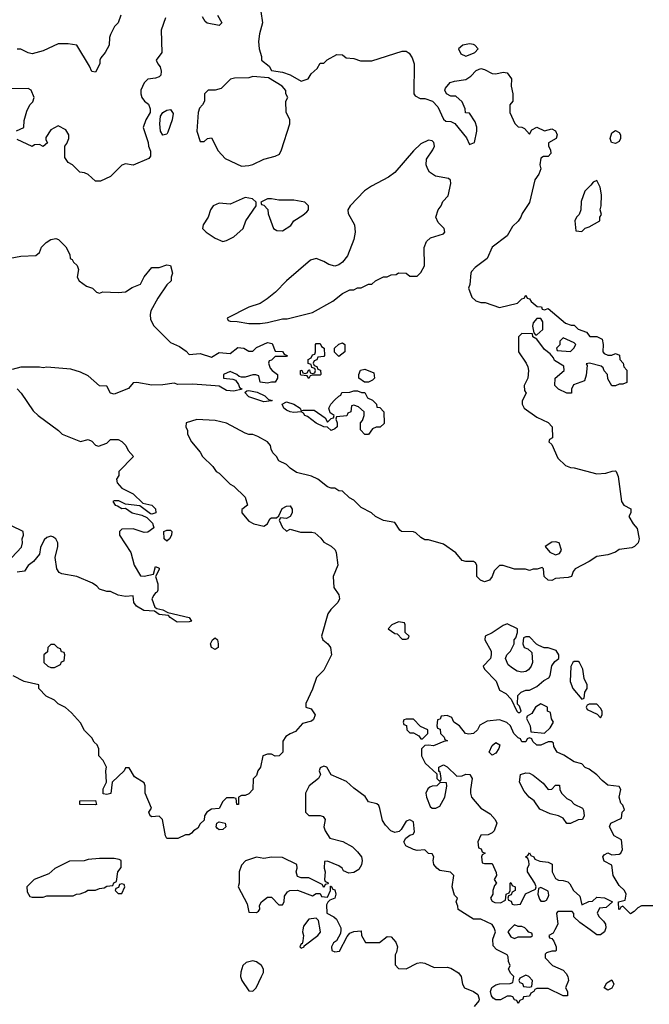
# Model space of a CAD drawing. Header units: inches. Extents: x 2380053 to 2584298, y 380219 to 546618.
# Tile 279 of 656: x 2456184 to 2459551, y 529602 to 534866. Entities that reach past the tile are written whole.
import ezdxf

# ---------------------------------------------------------------- set-up
doc = ezdxf.new("R2010")
doc.units = ezdxf.units.IN
doc.header["$MEASUREMENT"] = 0
doc.layers.add('C4552', color=7, linetype='Continuous')
doc.layers.add('C4553', color=7, linetype='Continuous')

msp = doc.modelspace()

# ---------------------------------------------------------------- linework, layer by layer
at = {"layer": 'C4552', "color": 2, "elevation": 62}
for points in [[(2457697.7, 530000), (2457696, 529990), (2457701, 529970), (2457698, 529942), (2457694, 529926), (2457690, 529926), (2457682, 529910), (2457690, 529902), (2457706, 529910), (2457706, 529914), (2457778, 529970), (2457793.2, 529986.8), (2457790.9, 530000)], [(2457901.2, 530000), (2457899.6, 529980.4), (2457878, 529942), (2457862, 529930), (2457852, 529910), (2457854, 529890), (2457870, 529882), (2457894.6, 529885.4), (2457934.6, 529965.4), (2457950, 529982), (2457970, 529992), (2458010, 529994), (2458012, 529970), (2458032.7, 529932.7), (2458107.3, 529932.7), (2458150, 529964.7), (2458170, 529962), (2458194.8, 529934.8), (2458204.7, 529910), (2458199.6, 529880.4), (2458192.7, 529867.3), (2458192.7, 529812.7), (2458210, 529794), (2458250, 529792), (2458310, 529822), (2458330, 529824.7), (2458350, 529822), (2458399.6, 529799.6), (2458470, 529801), (2458490, 529796), (2458531.3, 529770), (2458544.7, 529750), (2458552, 529710), (2458562, 529690), (2458610.7, 529670.7), (2458634.8, 529654.8), (2458642, 529630), (2458639.6, 529620.4), (2458614, 529590)], [(2459045.9, 530000), (2459036.9, 529983.1), (2459014, 529970), (2459018, 529958), (2459030, 529954), (2459039.6, 529939.6), (2459052, 529910), (2459052, 529890), (2459050, 529886), (2459030, 529886), (2459002, 529878), (2458994, 529870), (2458994, 529850), (2459034, 529810), (2459090, 529784.7), (2459107.1, 529767.1), (2459116, 529750), (2459118, 529730), (2459102, 529690), (2459114, 529670), (2459112.7, 529647.3), (2459090, 529648), (2459010, 529686), (2458950, 529686), (2458938, 529682), (2458934, 529670), (2458918, 529662), (2458910, 529646), (2458878, 529642), (2458874, 529630), (2458858, 529622), (2458850, 529606), (2458842, 529622), (2458830, 529626), (2458822, 529642), (2458810, 529646), (2458790, 529646), (2458754.4, 529625.6), (2458730, 529625.2), (2458715.5, 529635.5), (2458706.6, 529646.6), (2458701.2, 529670), (2458708.9, 529691.1), (2458730, 529706), (2458750, 529712), (2458807.3, 529712.7), (2458822, 529718), (2458826, 529750), (2458810, 529766), (2458798, 529790), (2458806, 529810), (2458798, 529830), (2458796.4, 529856.4), (2458790, 529866), (2458734.6, 529894.6), (2458715.3, 529915.3), (2458714, 529950), (2458728, 529990), (2458725, 530000)], [(2458804, 530000), (2458794, 529990), (2458810, 529962), (2458830, 529954), (2458850, 529962), (2458910, 529962), (2458918, 529962), (2458926, 529970), (2458922, 529982), (2458907.3, 529987.3), (2458895.4, 530000)], [(2459314.7, 530000), (2459311.3, 529990), (2459290, 529974), (2459270, 529974), (2459234.7, 530000)]]:
    msp.add_lwpolyline(points, dxfattribs=at)
for points in [[(2457430, 529834), (2457395.3, 529824.7), (2457378, 529810), (2457366.4, 529773.6), (2457364.7, 529750), (2457372, 529730), (2457410, 529674), (2457430, 529672), (2457448, 529690), (2457478, 529750), (2457487.3, 529772.7), (2457488, 529790), (2457478, 529810), (2457450, 529828.7)], [(2458890, 529758), (2458858, 529742), (2458854, 529730), (2458858, 529718), (2458872.7, 529712.7), (2458878, 529698), (2458910, 529694), (2458922, 529698), (2458926, 529730), (2458906, 529750)], [(2459330, 529678), (2459308.7, 529690), (2459323.1, 529716.9), (2459350, 529732), (2459362, 529710), (2459350, 529688.7)]]:
    msp.add_lwpolyline(points, close=True, dxfattribs=at)
at = {"layer": 'C4553', "color": 2}
for points, elevation in [([(2457474, 534910), (2457482, 534850), (2457466, 534790), (2457461, 534750), (2457464.7, 534710), (2457478, 534670), (2457478, 534650), (2457518, 534618), (2457530, 534594), (2457590, 534586), (2457630.8, 534570.8), (2457690, 534538), (2457726, 534550), (2457743.1, 534576.9), (2457774.6, 534605.4), (2457790, 534634), (2457810, 534634), (2457828.4, 534651.6), (2457880.4, 534679.6), (2457910, 534678), (2457930, 534662), (2457970, 534658), (2458006.4, 534646.4), (2458066.4, 534646.4), (2458230, 534698), (2458250, 534698), (2458266.4, 534686.4), (2458282.8, 534662.8), (2458294, 534630), (2458292, 534470), (2458299.6, 534459.6), (2458325.4, 534445.4), (2458350, 534444.7), (2458391.1, 534431.1), (2458419.8, 534399.8), (2458450, 534334), (2458463.6, 534323.6), (2458490, 534322), (2458511.3, 534311.3), (2458573.7, 534233.7), (2458590, 534198), (2458615.3, 534210), (2458628.7, 534270), (2458628.4, 534291.6), (2458620.2, 534320.2), (2458590, 534366), (2458567.3, 534367.3), (2458566, 534390), (2458550, 534426), (2458516.4, 534456.4), (2458490, 534458), (2458466, 534470), (2458458, 534490), (2458460.4, 534499.6), (2458486, 534530), (2458510, 534538), (2458570, 534546), (2458596.6, 534563.4), (2458625.3, 534594.7), (2458650, 534604.9), (2458670, 534600.5), (2458710, 534578.8), (2458730, 534577.3), (2458770, 534584.7), (2458790, 534582), (2458814, 534550), (2458812, 534510), (2458822, 534470), (2458822, 534430), (2458804.7, 534410), (2458804.7, 534370), (2458831.6, 534311.6), (2458850, 534294), (2458870, 534292), (2458883.6, 534283.6), (2458910, 534254), (2458923.1, 534276.9), (2458950, 534292), (2458990, 534272), (2459030, 534282), (2459050, 534272), (2459058, 534250), (2459052, 534230), (2459012.7, 534207.3), (2459012, 534190), (2459022, 534170), (2459024.7, 534150), (2459010, 534135.3), (2458985.4, 534134.6), (2458970, 534126), (2458964.7, 534090), (2458970.9, 534069.1), (2458959.8, 534040.2), (2458938, 534010), (2458910, 533888), (2458871.3, 533830), (2458864.7, 533810), (2458850, 533788), (2458819.6, 533760.4), (2458791, 533710), (2458711.3, 533650), (2458684.7, 533590), (2458619.6, 533540.4), (2458600.7, 533519.3), (2458596, 533510), (2458592, 533450), (2458584.7, 533430), (2458602.5, 533382.5), (2458622.5, 533362.5), (2458650, 533354), (2458673.4, 533353.4), (2458750, 533327.3), (2458846, 533350), (2458870, 533374), (2458882, 533378), (2458890, 533394), (2458898, 533378), (2458910, 533374), (2458919.6, 533359.6), (2458952, 533332), (2458974, 533330), (2458978, 533318), (2458990, 533314), (2459010, 533322), (2459103.6, 533243.6), (2459132.7, 533232.7), (2459150, 533232), (2459170, 533212), (2459215.3, 533195.3), (2459232.7, 533172.7), (2459270, 533172), (2459298, 533158), (2459304.7, 533130), (2459302, 533090), (2459310, 533082), (2459330, 533072), (2459350, 533072), (2459370, 533082), (2459391.6, 533071.6), (2459394, 533050), (2459412, 533030), (2459414, 533010), (2459431.6, 532991.6), (2459430, 532926), (2459410, 532918), (2459390, 532918), (2459370, 532908), (2459350, 532908), (2459330, 532946), (2459328, 532970), (2459310, 532988), (2459304, 533004), (2459294, 533014), (2459231.1, 533028.9), (2459214, 533026), (2459218, 533018), (2459213.7, 532966.3), (2459204.7, 532935.3), (2459146.4, 532913.6), (2459134, 532890), (2459134, 532870), (2459110, 532868.7), (2459066, 532890), (2459046, 532910), (2459048, 532950), (2459095.3, 532990), (2459094, 533014), (2459043.1, 533043.1), (2459038, 533058), (2459020.4, 533080.4), (2458990, 533102), (2458950, 533158), (2458928, 533170), (2458926, 533186), (2458870, 533188), (2458852, 533170), (2458852, 533090), (2458892, 533030), (2458902, 533010), (2458904.7, 532990), (2458902, 532950), (2458882, 532910), (2458883.6, 532883.6), (2458892, 532870), (2458871.6, 532828.4), (2458871.3, 532810), (2458881, 532790), (2458950, 532741), (2459010, 532712), (2459032, 532690), (2459034, 532630), (2459018, 532622), (2459014, 532610), (2459030, 532594), (2459061.4, 532521.4), (2459102, 532482), (2459130, 532471.3), (2459150, 532471), (2459270, 532438.8), (2459318, 532442), (2459352.7, 532452.7), (2459370, 532454), (2459374, 532450), (2459383.6, 532423.6), (2459402, 532290), (2459414, 532270), (2459451.6, 532251.6), (2459452, 532230), (2459442, 532210), (2459464.7, 532170), (2459486.4, 532146.4), (2459496, 532090), (2459491.3, 532070), (2459471.1, 532048.9), (2459456.9, 532043.1), (2459390, 532034), (2459370, 532019), (2459330, 532005.2), (2459270, 531995.3), (2459230, 531968.7), (2459154, 531930), (2459143.6, 531916.4), (2459134, 531890), (2459116.9, 531883.1), (2459050, 531878), (2459030, 531868), (2459010, 531868.7), (2458988, 531890), (2458986, 531930), (2458978, 531938), (2458952, 531928), (2458930, 531928), (2458910, 531922), (2458888.4, 531928.4), (2458830, 531928), (2458770, 531948), (2458750, 531948), (2458721, 531919), (2458711, 531890), (2458696, 531870), (2458670, 531861.2), (2458648.7, 531870), (2458629, 531890), (2458628.7, 531950), (2458622, 531962), (2458610, 531968.7), (2458570, 531969), (2458550, 531975.3), (2458516.5, 532016.5), (2458450, 532062), (2458370, 532086), (2458350, 532086), (2458330, 532098), (2458303.1, 532123.1), (2458290, 532128.7), (2458226, 532130), (2458216.4, 532136.4), (2458190, 532178), (2458130, 532188.7), (2458086, 532210), (2458066, 532230), (2458010, 532258), (2457970, 532298), (2457948, 532310), (2457910, 532346), (2457890, 532348), (2457870, 532362), (2457850, 532362), (2457830, 532368.7), (2457778, 532410), (2457744.7, 532424.7), (2457664.7, 532444.7), (2457630, 532468), (2457610, 532488), (2457570, 532508), (2457558, 532530), (2457538, 532550), (2457528, 532570), (2457526, 532590), (2457508.4, 532608.4), (2457458, 532638), (2457430, 532648.7), (2457410, 532648.7), (2457390, 532655.3), (2457290, 532708.7), (2457230, 532724), (2457131.1, 532728.9), (2457074, 532710), (2457072, 532690), (2457082, 532670), (2457082, 532650), (2457102, 532610), (2457150, 532554), (2457162, 532530), (2457216.9, 532476.9), (2457234, 532450), (2457250, 532442), (2457310, 532382), (2457330, 532372), (2457390, 532314), (2457402, 532270), (2457372, 532248), (2457371.3, 532230), (2457410, 532184.4), (2457436, 532170), (2457490, 532158.8), (2457508.7, 532170), (2457522, 532198), (2457530, 532202), (2457558, 532202), (2457570, 532214), (2457587.3, 532252.7), (2457610, 532264.9), (2457630, 532266.8), (2457642, 532250), (2457640.5, 532230), (2457630.6, 532209.4), (2457610, 532199), (2457578, 532202), (2457572, 532190), (2457590, 532152), (2457610, 532132), (2457630, 532142), (2457686.4, 532126.4), (2457746.4, 532126.4), (2457762, 532122), (2457794.4, 532094.4), (2457810, 532072), (2457850, 532052), (2457871.1, 532031.1), (2457876.9, 532016.9), (2457886, 531950), (2457861, 531890), (2457864, 531830), (2457890.6, 531790.6), (2457894.8, 531770), (2457884.7, 531750), (2457847.1, 531712.9), (2457831.1, 531688.9), (2457798, 531570), (2457804.7, 531550), (2457831.3, 531530), (2457846, 531510), (2457851.3, 531470), (2457811.3, 531388.7), (2457772, 531350), (2457750, 531286), (2457714, 531210), (2457714, 531190), (2457742, 531182), (2457764.7, 531150), (2457755.3, 531124.7), (2457744.7, 531115.3), (2457696, 531104), (2457659.8, 531060.2), (2457630, 531048.7), (2457607.1, 531032.9), (2457591.6, 531008.4), (2457591, 530950), (2457572, 530930), (2457550, 530929), (2457530, 530939), (2457510, 530939), (2457484.7, 530930), (2457471, 530870), (2457458, 530850), (2457450, 530826), (2457432.7, 530807.3), (2457431.3, 530750), (2457410, 530728), (2457390, 530718), (2457370, 530718), (2457354, 530710), (2457354, 530670), (2457346, 530670), (2457342, 530702), (2457330, 530706), (2457290, 530706), (2457270, 530686), (2457250, 530648), (2457210, 530646), (2457184.7, 530630), (2457172, 530610), (2457170, 530586), (2457150, 530566), (2457136.9, 530543.1), (2457114, 530530), (2457103.6, 530516.4), (2457090, 530508), (2457070, 530508.7), (2457030, 530489), (2456970, 530488.7), (2456963.1, 530503.1), (2456948, 530590), (2456930, 530608), (2456890, 530604), (2456882, 530610), (2456875.3, 530630), (2456888.7, 530650), (2456855.3, 530730), (2456855.3, 530770), (2456850, 530786), (2456798, 530818), (2456770, 530866), (2456750, 530866), (2456742, 530850), (2456678, 530790), (2456670.6, 530729.4), (2456650, 530724), (2456630, 530728), (2456630, 530754), (2456648.7, 530790), (2456644, 530850), (2456648, 530870), (2456630, 530906), (2456608, 530930), (2456607.3, 530967.3), (2456598, 530990), (2456583.1, 531003.1), (2456570, 531026), (2456530, 531066), (2456510, 531106), (2456460.4, 531160.4), (2456428.4, 531188.4), (2456390, 531208), (2456370, 531228), (2456326, 531250), (2456286, 531290), (2456286, 531310), (2456208, 531328), (2456150, 531358)], 58), ([(2456724.7, 534890), (2456711.3, 534850), (2456691.1, 534828.9), (2456670, 534786), (2456664.7, 534770), (2456662, 534730), (2456642, 534690), (2456618, 534662), (2456612, 534650), (2456612, 534630), (2456590, 534586), (2456569.1, 534589.1), (2456558, 534618), (2456489.2, 534729.2), (2456443.5, 534736.5), (2456390, 534737.2), (2456310, 534699), (2456250, 534684), (2456229.3, 534689.3), (2456190, 534708.7), (2456170, 534708.7)], 50), ([(2456963.5, 534876.5), (2456941, 534810), (2456944.7, 534690), (2456914, 534650), (2456922, 534630), (2456934.8, 534614.8), (2456940.7, 534590), (2456938.8, 534570), (2456930, 534561.2), (2456910, 534552.7), (2456870, 534548.7), (2456850, 534528), (2456831.3, 534490), (2456831.3, 534470), (2456838, 534450), (2456850.9, 534430.9), (2456873.7, 534413.7), (2456881, 534390), (2456881, 534370), (2456858, 534330), (2456844.7, 534290), (2456871.3, 534210), (2456872, 534190), (2456883.6, 534163.6), (2456883.6, 534136.4), (2456875.3, 534124.7), (2456790, 534088), (2456750, 534095.3), (2456730, 534088.7), (2456670, 534028), (2456616.9, 534003.1), (2456590, 534002), (2456550, 534038), (2456530, 534048), (2456506, 534050), (2456466, 534090), (2456443.1, 534103.1), (2456426, 534130), (2456426, 534190), (2456436.4, 534203.6), (2456446, 534230), (2456446, 534250), (2456430, 534278), (2456390, 534298), (2456350, 534278), (2456323.6, 534236.4), (2456323.6, 534223.6), (2456332, 534208), (2456310, 534188), (2456290, 534198), (2456263.6, 534196.4), (2456250, 534188), (2456170, 534226)], 54), ([(2457241, 534890), (2457264.7, 534850), (2457250, 534835.3), (2457187.2, 534847.2), (2457176.5, 534856.5), (2457162, 534882)], 54), ([(2456167.3, 534272.7), (2456206, 534290), (2456207.3, 534327.3), (2456223.1, 534376.9), (2456238, 534410), (2456254, 534426), (2456262, 534450), (2456246, 534490), (2456230, 534498), (2456005.4, 534494.6)], 54), ([(2456096.5, 533583.5), (2456190, 533602), (2456270, 533604.7), (2456290, 533622), (2456301.2, 533650), (2456324.8, 533675.2), (2456350, 533691), (2456376.9, 533696.9), (2456391.1, 533691.1), (2456431.1, 533651.1), (2456452, 533610), (2456454, 533590), (2456464.7, 533584.7), (2456472, 533570), (2456491, 533551), (2456498, 533530), (2456492, 533490), (2456502, 533470), (2456542, 533442), (2456574, 533430), (2456594, 533410), (2456610, 533404.7), (2456628.7, 533411.3), (2456710, 533407.3), (2456750, 533411.3), (2456785.6, 533434.4), (2456830, 533452), (2456849.1, 533490.9), (2456890, 533542), (2456930, 533542), (2456970, 533556), (2456990, 533551), (2457002, 533510), (2456994, 533490), (2456994, 533470), (2456971.6, 533448.4), (2456922, 533378), (2456884.7, 533310), (2456882, 533290), (2456883.6, 533263.6), (2456902, 533230), (2456990, 533141), (2457038.8, 533118.8), (2457074.2, 533094.2), (2457090, 533076), (2457150, 533080.7), (2457210, 533061), (2457250, 533086.8), (2457310, 533082), (2457350, 533114), (2457382, 533110), (2457410, 533094), (2457430, 533094), (2457450, 533114), (2457510, 533141), (2457534.4, 533134.4), (2457550, 533094), (2457590, 533092), (2457598, 533078), (2457614, 533070), (2457610, 533066), (2457550, 533066), (2457530, 533046), (2457518, 533042), (2457514, 533030), (2457523.6, 533003.6), (2457534, 532990), (2457562, 532970), (2457562, 532950), (2457550, 532928.7), (2457530, 532928.7), (2457510, 532922), (2457470, 532928), (2457462, 532962), (2457447.3, 532967.3), (2457430, 532968), (2457390, 532955.3), (2457370, 532955.3), (2457358, 532958), (2457346, 532970), (2457310, 532986), (2457274, 532970), (2457274, 532950), (2457324.7, 532944.7), (2457338, 532938), (2457354.8, 532914.8), (2457359.6, 532899.6), (2457374, 532890), (2457330, 532879.5), (2457290, 532884.2), (2457250, 532906), (2457230, 532909.3), (2457110, 532917.2), (2457030, 532915.3), (2457010, 532922), (2456950, 532914), (2456890, 532912.7), (2456810, 532926.6), (2456790, 532924), (2456766, 532894), (2456690, 532864), (2456669.3, 532869.3), (2456650, 532906), (2456610, 532908), (2456550, 532962), (2456510, 532982), (2456458, 532998), (2456330, 533009), (2456310, 533004), (2456290, 533008.7), (2456190, 533008.7), (2456143.6, 532996.4)], 54), ([(2456170, 532892), (2456191.3, 532870), (2456255.3, 532775.3), (2456282, 532750), (2456392, 532670), (2456412, 532650), (2456508.4, 532611.6), (2456550, 532622), (2456570, 532612), (2456590, 532592), (2456605.4, 532585.4), (2456650, 532602), (2456670, 532622), (2456710, 532622), (2456731.1, 532611.1), (2456752, 532590), (2456763.6, 532563.6), (2456792, 532530), (2456714, 532450), (2456714, 532430), (2456702, 532410), (2456704.7, 532390), (2456730, 532362), (2456791.1, 532331.1), (2456842, 532282), (2456891.1, 532271.1), (2456910.9, 532250.9), (2456912, 532230), (2456890, 532222), (2456884, 532224), (2456827.3, 532267.3), (2456750, 532275.3), (2456713.6, 532293.6), (2456690, 532294), (2456682, 532290), (2456694, 532270), (2456707.1, 532267.1), (2456730, 532252), (2456750, 532254), (2456784.7, 532230), (2456836.9, 532216.9), (2456864, 532204), (2456893.7, 532173.7), (2456901, 532150), (2456870, 532126.6), (2456850, 532125.2), (2456790, 532144), (2456730, 532142), (2456718, 532130), (2456718, 532110), (2456778, 532018), (2456796, 531950), (2456830, 531892), (2456850, 531891.3), (2456899, 531901), (2456910, 531942), (2456930, 531934), (2456930, 531926), (2456911, 531890), (2456922, 531850), (2456923.6, 531816.4), (2456916.9, 531803.1), (2456910, 531802), (2456901, 531790), (2456891, 531770), (2456906, 531726), (2456918, 531718), (2456950, 531711), (2456976, 531696), (2457090, 531670.7), (2457102, 531650), (2457090, 531646), (2457025.6, 531645.6), (2456988.7, 531670), (2456980.4, 531680.4), (2456930, 531685.2), (2456904.7, 531704.7), (2456847.6, 531707.6), (2456808.7, 531730), (2456795.3, 531750), (2456790, 531786), (2456750, 531782), (2456710, 531789), (2456670, 531808.7), (2456650, 531809), (2456610, 531822), (2456597.2, 531837.2), (2456573.2, 531853.2), (2456490, 531889.4), (2456410, 531902.7), (2456395.3, 531910), (2456382.7, 531930), (2456373.2, 531990), (2456388.7, 532050), (2456388.7, 532070), (2456378, 532090), (2456362, 532102), (2456350, 532104), (2456330, 532097.2), (2456314.4, 532085.6), (2456295.3, 532044.7), (2456290, 532008), (2456258, 531970), (2456230, 531948.7), (2456210, 531918), (2456170, 531912.7)], 54), ([(2456142, 531990), (2456194, 532046), (2456199, 532070), (2456197.2, 532090), (2456204, 532110), (2456202, 532130), (2456140.1, 532160.1)], 54), ([(2459570, 530128), (2459510, 530128), (2459490, 530118), (2459470, 530098), (2459450, 530086), (2459410, 530126), (2459398, 530122), (2459394, 530110), (2459388.4, 530108.4), (2459386, 530150), (2459422, 530158), (2459428, 530190), (2459418, 530210), (2459390, 530238), (2459358, 530290), (2459350, 530346), (2459310, 530368), (2459302, 530390), (2459310, 530402), (2459330, 530411.3), (2459350, 530402), (2459390, 530404.7), (2459398, 530410), (2459408, 530430), (2459402, 530482), (2459363.1, 530503.1), (2459338, 530550), (2459346, 530570), (2459402, 530598), (2459406, 530630), (2459418, 530642), (2459410, 530666), (2459398, 530678), (2459389, 530709), (2459398, 530750), (2459390, 530766), (2459330, 530774), (2459298.6, 530798.6), (2459270, 530829), (2459230, 530859), (2459208.7, 530868.7), (2459190, 530888), (2459150, 530898), (2459093.6, 530933.6), (2459058, 530950), (2459040.4, 530980.4), (2459038, 530998), (2459030, 531006), (2459010, 531006), (2458970, 530988), (2458950, 530988), (2458927.3, 531007.3), (2458922, 531022), (2458910, 531026), (2458898, 531022), (2458890, 531006), (2458870, 531006), (2458862, 531022), (2458850, 531026), (2458826, 531050), (2458808, 531090), (2458788.9, 531108.9), (2458750, 531122), (2458683.6, 531116.4), (2458645.4, 531094.6), (2458632, 531070), (2458611.3, 531050), (2458586.3, 531046.3), (2458568.7, 531050), (2458535.3, 531090), (2458506, 531110), (2458494.6, 531134.6), (2458470, 531146), (2458438, 531142), (2458432.7, 531127.3), (2458418, 531122), (2458414, 531090), (2458418, 531078), (2458432.7, 531072.7), (2458434, 531050), (2458454, 531030), (2458458, 531018), (2458472, 531010), (2458452.7, 531007.3), (2458396.9, 530983.1), (2458370, 530988), (2458350, 530986), (2458332.7, 530967.3), (2458332, 530930), (2458351.6, 530891.6), (2458414, 530834), (2458414, 530810), (2458430, 530794), (2458438, 530802), (2458438, 530810), (2458434.6, 530834.6), (2458430, 530846), (2458426, 530846), (2458426, 530870), (2458450, 530882), (2458470, 530872), (2458521.6, 530821.6), (2458550, 530823.8), (2458570, 530832.4), (2458591.3, 530830), (2458604, 530810), (2458594, 530750), (2458594, 530730), (2458600.7, 530710), (2458650, 530650.8), (2458700.4, 530620.4), (2458726.8, 530590), (2458736, 530570), (2458722, 530530), (2458710, 530518), (2458690, 530508), (2458650, 530506), (2458634, 530470), (2458638, 530438), (2458652.7, 530432.7), (2458658, 530418), (2458674, 530410), (2458658, 530402), (2458654, 530390), (2458658, 530358), (2458670, 530354), (2458710, 530354), (2458732.7, 530307.3), (2458734, 530290), (2458722, 530270), (2458734, 530250), (2458723.6, 530236.4), (2458714, 530210), (2458714, 530190), (2458702, 530170), (2458710, 530154), (2458725.4, 530145.4), (2458755.3, 530144.7), (2458782, 530158), (2458786, 530190), (2458802, 530198), (2458806, 530210), (2458806, 530250), (2458810, 530254), (2458818, 530238), (2458834, 530230), (2458834, 530210), (2458818, 530202), (2458812.7, 530187.3), (2458798, 530182), (2458794, 530170), (2458798, 530158), (2458812.7, 530152.7), (2458818, 530138), (2458830, 530134), (2458862, 530138), (2458888, 530192), (2458942, 530218), (2458946, 530230), (2458938, 530250), (2458899, 530310), (2458899, 530330), (2458908, 530350), (2458907.3, 530367.3), (2458902, 530382), (2458888.7, 530390), (2458902, 530398), (2458910, 530412), (2458918, 530398), (2458934, 530390), (2458938, 530378), (2458966.4, 530366.4), (2459010, 530362), (2459031.1, 530351.1), (2459032, 530310), (2459050, 530274), (2459065.4, 530265.4), (2459090, 530264.7), (2459116, 530256), (2459126.4, 530246.4), (2459144.7, 530210), (2459179.8, 530179.8), (2459190, 530134), (2459228.4, 530151.6), (2459247.3, 530152.7), (2459270, 530174), (2459311.1, 530171.1), (2459354, 530150), (2459319.6, 530120.4), (2459284.7, 530115.3), (2459272, 530090), (2459282, 530070), (2459306.4, 530046.4), (2459316, 530030), (2459318, 530010), (2459314.7, 530000)], 62), ([(2458725, 530000), (2458722, 530010), (2458710, 530028), (2458650, 530058), (2458610, 530058), (2458528.9, 530108.9), (2458527.3, 530127.3), (2458518, 530150), (2458526, 530170), (2458510, 530186), (2458497.2, 530230), (2458506, 530290), (2458488, 530308), (2458430, 530317.2), (2458414, 530330), (2458399, 530350), (2458395.3, 530370), (2458398, 530390), (2458390, 530406), (2458370, 530408), (2458350, 530428), (2458310, 530424), (2458289.3, 530429.3), (2458248.7, 530450), (2458239, 530470), (2458248.7, 530490), (2458270, 530506), (2458288.7, 530511.3), (2458295.3, 530524.7), (2458290, 530578), (2458270, 530588.7), (2458250, 530582), (2458224, 530536), (2458213.7, 530526.3), (2458190, 530520.9), (2458169.5, 530529.5), (2458140.1, 530560.1), (2458124.8, 530584.8), (2458109.3, 530649.3), (2458104, 530664), (2458094, 530674), (2458050, 530685.2), (2458032.3, 530712.3), (2457970, 530757.2), (2457932.5, 530792.5), (2457849, 530829), (2457826, 530870), (2457810, 530875.3), (2457790, 530866), (2457784.7, 530850), (2457792, 530830), (2457782, 530810), (2457732, 530770), (2457712, 530730), (2457712, 530630), (2457730, 530612), (2457790, 530611), (2457806, 530606), (2457818, 530590), (2457811.3, 530550), (2457818, 530530), (2457842, 530490), (2457912.5, 530472.5), (2457964, 530444), (2457990, 530418), (2458011, 530390), (2458014.8, 530370), (2458012.5, 530347.5), (2457997.6, 530322.4), (2457970, 530306), (2457944, 530304), (2457916.4, 530316.4), (2457908, 530330), (2457890, 530342), (2457830, 530368), (2457814, 530366), (2457812, 530330), (2457818, 530310), (2457814, 530270), (2457818, 530258), (2457832.7, 530252.7), (2457834, 530246), (2457818, 530242), (2457810, 530226), (2457802, 530242), (2457730, 530278), (2457690, 530278), (2457670, 530286), (2457662, 530310), (2457668, 530330), (2457666, 530350), (2457590, 530386), (2457530, 530388), (2457490, 530382), (2457450, 530388.7), (2457391.1, 530368.9), (2457370, 530346), (2457358, 530310), (2457358, 530250), (2457352, 530230), (2457399.6, 530139.6), (2457410, 530094), (2457450, 530092), (2457460.4, 530099.6), (2457468, 530110), (2457466, 530130), (2457478, 530150), (2457510, 530174), (2457530, 530174), (2457570, 530134), (2457590, 530134), (2457598, 530150), (2457600.4, 530179.6), (2457616.4, 530203.6), (2457628.9, 530211.1), (2457670, 530212), (2457750, 530182), (2457770, 530194), (2457790, 530194), (2457798, 530178), (2457830, 530174), (2457846, 530210), (2457846, 530234), (2457850, 530234), (2457858, 530218), (2457870, 530214), (2457874.8, 530190), (2457870, 530168.7), (2457842, 530158), (2457831.1, 530148.9), (2457825.4, 530134.6), (2457826, 530090), (2457864.7, 530070), (2457878, 530058), (2457902, 530010), (2457901.2, 530000)], 62), ([(2459234.7, 530000), (2459180.1, 530040.1), (2459148, 530070), (2459147.3, 530087.3), (2459138, 530098), (2459062, 530098), (2459054, 530090), (2459062, 530030), (2459045.9, 530000)], 62), ([(2457790.9, 530000), (2457782, 530050), (2457770, 530062), (2457730, 530058), (2457701, 530019), (2457697.7, 530000)], 62), ([(2458895.4, 530000), (2458886, 530010), (2458870, 530018), (2458850, 530018), (2458830, 530026), (2458804, 530000)], 62)]:
    msp.add_lwpolyline(points, dxfattribs=dict(at, elevation=elevation))
for points, elevation in [([(2458590, 534737.2), (2458554, 534730), (2458531.3, 534710), (2458543.5, 534683.5), (2458570, 534671), (2458610, 534687.3), (2458618, 534690), (2458635.3, 534710), (2458618, 534730), (2458610, 534733.2)], 62), ([(2457430, 534562), (2457410, 534555.3), (2457333.6, 534553.6), (2457311.1, 534548.9), (2457261.4, 534498.6), (2457230, 534489.2), (2457191.3, 534488.7), (2457172, 534470), (2457172, 534430), (2457162, 534410), (2457146.4, 534393.6), (2457138, 534370), (2457132, 534270), (2457150, 534214), (2457170, 534214), (2457188.4, 534231.6), (2457210, 534234), (2457245.2, 534165.2), (2457283.4, 534123.4), (2457370, 534082.8), (2457410, 534086), (2457430, 534091), (2457490, 534121), (2457550, 534136), (2457572.9, 534147.1), (2457584, 534170), (2457628, 534310), (2457628, 534330), (2457608.4, 534371.6), (2457608, 534430), (2457618, 534450), (2457608, 534470), (2457607.3, 534487.3), (2457588, 534510), (2457515.3, 534555.3)], 58), ([(2456950, 534248.7), (2456937.2, 534270), (2456933.2, 534310), (2456937.2, 534350), (2456949.5, 534370.5), (2456970, 534382.8), (2456990, 534386), (2457004, 534364), (2456999.3, 534330), (2456976.1, 534263.9), (2456970, 534254)], 54), ([(2459370, 534203.7), (2459349.6, 534209.6), (2459342, 534230), (2459350, 534261), (2459370, 534273.4), (2459390, 534262.8), (2459397.1, 534250), (2459397.1, 534230), (2459390, 534214)], 58), ([(2458370, 534222), (2458330, 534202), (2458290, 534164), (2458190.5, 534049.5), (2458156.7, 534023.3), (2458064.7, 533975.3), (2458028.6, 533951.4), (2457950.8, 533870), (2457938.8, 533850), (2457940.7, 533830), (2457974, 533770), (2457977.3, 533730), (2457970.7, 533690), (2457936.3, 533603.7), (2457910.8, 533569.2), (2457890, 533555.3), (2457870, 533548.7), (2457838, 533558), (2457810, 533574), (2457770, 533588.7), (2457739.8, 533580.2), (2457611.3, 533470), (2457551.3, 533410), (2457507.1, 533372.9), (2457470.7, 533349.3), (2457410, 533328.7), (2457294, 533270), (2457298, 533258), (2457310, 533254), (2457347.3, 533252.7), (2457410, 533241), (2457470, 533241), (2457510, 533246.8), (2457590, 533266), (2457613.6, 533266.4), (2457750, 533301), (2457859.3, 533360.7), (2457910, 533402), (2457950, 533422), (2457970, 533422), (2457990, 533432), (2458010, 533432), (2458050, 533452), (2458067.3, 533452.7), (2458086, 533470), (2458130, 533491.3), (2458150, 533492), (2458170, 533502), (2458196.4, 533503.6), (2458210, 533512), (2458251.6, 533511.6), (2458270, 533494), (2458310, 533494), (2458330, 533514), (2458348, 533550), (2458347.3, 533647.3), (2458360.2, 533679.8), (2458380.2, 533699.8), (2458450, 533722), (2458458, 533730), (2458454, 533750), (2458422.5, 533782.5), (2458409, 533810), (2458421.2, 533850), (2458437.2, 533870), (2458446.8, 533893.2), (2458475.1, 533924.9), (2458489, 533990), (2458488.7, 534008.7), (2458477.2, 534017.2), (2458408, 534030), (2458375.3, 534050), (2458364, 534070), (2458357.2, 534090), (2458360.2, 534119.8), (2458394, 534170), (2458402, 534190), (2458398, 534210), (2458390, 534218)], 58), ([(2459270, 534006), (2459250, 533998), (2459238.8, 533981.2), (2459206, 533950), (2459186.4, 533893.6), (2459184.7, 533850), (2459176, 533824), (2459162, 533810), (2459152, 533790), (2459158, 533738), (2459190, 533734), (2459208.4, 533751.6), (2459230, 533758), (2459286, 533790), (2459286, 533810), (2459295.3, 533824.7), (2459288, 533850), (2459294, 533870), (2459295.3, 533930), (2459288, 533970)], 62), ([(2457390, 533916), (2457310, 533879), (2457250, 533885.2), (2457218, 533870), (2457204.7, 533850), (2457191.3, 533810), (2457164.7, 533770), (2457162, 533750), (2457182, 533730), (2457230, 533698), (2457270, 533681), (2457290, 533684.7), (2457330, 533706), (2457379, 533750), (2457394, 533790), (2457448, 533870), (2457448, 533890), (2457428.9, 533908.9)], 58), ([(2457530, 533908.7), (2457510, 533908), (2457474, 533890), (2457478, 533878), (2457490, 533874), (2457511.6, 533851.6), (2457512.7, 533827.3), (2457542, 533750), (2457559.6, 533739.6), (2457590, 533738), (2457634.6, 533765.4), (2457650, 533791.3), (2457699, 533821), (2457720.4, 533839.6), (2457728, 533850), (2457728, 533870), (2457708, 533890), (2457650, 533902), (2457570, 533900.9)], 58), ([(2458970, 533268), (2458950, 533268), (2458930, 533246), (2458926.8, 533226.8), (2458932.7, 533192.7), (2458942, 533182), (2458950, 533182), (2458982, 533210), (2458982, 533250)], 58), ([(2457890, 533066), (2457868, 533088), (2457868, 533110), (2457890, 533132), (2457910, 533138), (2457922, 533130), (2457922, 533090)], 54), ([(2459090, 533166), (2459072.7, 533147.3), (2459072, 533128), (2459054, 533110), (2459058, 533098), (2459130, 533092), (2459148, 533110), (2459158, 533130), (2459150, 533138)], 58), ([(2457730, 532948), (2457722, 532962), (2457690, 532966), (2457686, 532970), (2457686, 532990), (2457692.7, 532992.7), (2457698, 532978), (2457710, 532974), (2457722, 532978), (2457730, 532994), (2457734, 532994), (2457738, 532978), (2457750, 532974), (2457762, 532978), (2457766, 532990), (2457762, 533002), (2457746, 533006), (2457742, 533022), (2457727.3, 533027.3), (2457726, 533050), (2457742, 533058), (2457750, 533074), (2457762, 533078), (2457766, 533090), (2457766, 533130), (2457770, 533134), (2457790, 533134), (2457798, 533118), (2457812, 533110), (2457814, 533070), (2457810, 533066), (2457778, 533062), (2457772.7, 533047.3), (2457758, 533042), (2457754, 533030), (2457758, 533018), (2457772.7, 533012.7), (2457778, 532998), (2457792.7, 532992.7), (2457794, 532970), (2457790, 532966), (2457750, 532966), (2457738, 532962)], 54), ([(2458050, 532928), (2458028.4, 532928.4), (2457998, 532950), (2457998, 532970), (2458007.3, 532992.7), (2458030, 532998), (2458078, 532978), (2458082, 532950), (2458070, 532938)], 54), ([(2457490, 532823.7), (2457468, 532830), (2457409, 532850), (2457388, 532872), (2457398, 532882), (2457410, 532882.8), (2457454, 532874), (2457494.6, 532854.6), (2457514.8, 532834.8), (2457534, 532830), (2457530, 532828.7)], 54), ([(2458030, 532648), (2458007.3, 532672.7), (2458006, 532710), (2458016.4, 532723.6), (2458026, 532750), (2458026, 532770), (2457996.4, 532796.4), (2457970, 532806), (2457958, 532802), (2457954, 532770), (2457938, 532762), (2457932.7, 532747.3), (2457878, 532742), (2457874, 532730), (2457882, 532710), (2457882, 532690), (2457870, 532678), (2457850, 532669.2), (2457830, 532688), (2457810, 532688.7), (2457770, 532708.7), (2457723.7, 532743.7), (2457708.7, 532750), (2457702, 532762), (2457690, 532768.7), (2457650, 532766), (2457630, 532769.5), (2457610, 532779.3), (2457597.2, 532790), (2457588, 532810), (2457610, 532822.8), (2457650, 532811), (2457684.7, 532790), (2457690, 532774), (2457702, 532778), (2457758, 532778), (2457816.9, 532736.9), (2457830, 532714), (2457850, 532734), (2457862, 532738), (2457866, 532750), (2457844, 532764), (2457838, 532790), (2457848, 532810), (2457870, 532834), (2457890, 532854), (2457902, 532858), (2457907.3, 532872.7), (2457950, 532874), (2457970, 532882), (2457990, 532882), (2458012.7, 532872.7), (2458030, 532872), (2458044.7, 532844.7), (2458070, 532832), (2458092, 532810), (2458094, 532794), (2458110, 532792), (2458132, 532770), (2458132.7, 532707.3), (2458111.6, 532688.4), (2458090, 532688), (2458070, 532678), (2458050, 532648)], 54), ([(2456970, 532077.2), (2456957.2, 532090), (2456955.3, 532130), (2456970, 532136.3), (2456990, 532137.3), (2456997.3, 532130), (2456995.5, 532110), (2456986, 532090)], 54), ([(2459050, 532075.3), (2459030, 532073.2), (2458994, 532050), (2459019.6, 532019.6), (2459050, 532004.7), (2459070, 532012), (2459082, 532030), (2459068.4, 532068.4)], 58), ([(2458210, 531646), (2458174, 531630), (2458154, 531610), (2458190, 531584.7), (2458202, 531582), (2458230, 531554), (2458250, 531554), (2458262, 531558), (2458266, 531570), (2458246, 531590), (2458246, 531630), (2458242, 531642)], 62), ([(2458790, 531635.3), (2458770, 531628), (2458710, 531588), (2458674, 531570), (2458672, 531550), (2458704.7, 531490), (2458704.7, 531470), (2458702, 531450), (2458662, 531410), (2458670, 531394), (2458732, 531330), (2458750, 531282), (2458783.6, 531263.6), (2458812.7, 531232.7), (2458842, 531170), (2458850, 531162), (2458858, 531162), (2458866, 531170), (2458856.4, 531196.4), (2458846, 531206), (2458847.3, 531252.7), (2458866, 531270), (2458890, 531282), (2458910, 531281), (2458950, 531301), (2458986.3, 531333.7), (2459013.2, 531346.8), (2459020.2, 531359.8), (2459029.2, 531410.8), (2459045.2, 531434.8), (2459068, 531450), (2459068, 531470), (2459052.9, 531492.9), (2459010, 531508), (2458988.4, 531508.4), (2458960.4, 531520.4), (2458947.3, 531527.3), (2458910, 531566), (2458890, 531566), (2458878, 531562), (2458874, 531530), (2458882, 531510), (2458902, 531502), (2458922, 531482), (2458926, 531430), (2458918.8, 531410), (2458904.7, 531390), (2458890, 531381.2), (2458870, 531377.2), (2458843.7, 531383.7), (2458818.6, 531398.6), (2458796.5, 531416.5), (2458782, 531450), (2458789.1, 531470.9), (2458808, 531490), (2458828, 531530), (2458828, 531550), (2458838, 531562), (2458846, 531590), (2458846, 531610)], 62), ([(2457230, 531499), (2457210, 531508.7), (2457205.2, 531530), (2457215.3, 531550), (2457230, 531561), (2457241, 531550), (2457244.7, 531530), (2457244.7, 531510)], 54), ([(2456370, 531526), (2456350, 531526), (2456334, 531510), (2456332.7, 531487.3), (2456314, 531470), (2456314, 531430), (2456334, 531410), (2456350, 531402), (2456370, 531402), (2456402, 531418), (2456407.3, 531432.7), (2456422, 531438), (2456426, 531470), (2456422, 531482), (2456407.3, 531487.3), (2456402, 531502), (2456387.3, 531507.3)], 58), ([(2459170, 531435.3), (2459150, 531435.3), (2459142, 531430), (2459131.6, 531408.4), (2459127.3, 531327.3), (2459142, 531290), (2459190, 531234), (2459202, 531238), (2459206, 531270), (2459218, 531290), (2459218, 531310), (2459203.1, 531343.1), (2459194.6, 531394.6), (2459178, 531430)], 62), ([(2458970, 531208), (2458942, 531190), (2458923.6, 531156.4), (2458898, 531142), (2458894, 531130), (2458914, 531090), (2458918, 531058), (2458990, 531052), (2459020.4, 531079.6), (2459038, 531110), (2459028.4, 531128.4), (2459022, 531162), (2459006, 531170), (2459006, 531190)], 62), ([(2459270, 531206), (2459230, 531206), (2459218, 531202), (2459214, 531190), (2459218, 531178), (2459272.7, 531152.7), (2459290, 531134), (2459298, 531150), (2459298, 531170), (2459290, 531186)], 62), ([(2458290, 531126), (2458250, 531126), (2458238, 531122), (2458234, 531110), (2458238, 531098), (2458252.7, 531092.7), (2458254, 531070), (2458270, 531054), (2458290, 531054), (2458318, 531038), (2458330, 531022), (2458338, 531022), (2458366, 531050), (2458366, 531070), (2458327.3, 531087.3)], 62), ([(2458710, 530934), (2458694, 530950), (2458710, 530986), (2458730, 531001), (2458750.8, 530990), (2458746.8, 530970), (2458730, 530944)], 62), ([(2459010, 530751.3), (2459030, 530752), (2459050, 530774), (2459070, 530774), (2459072, 530750), (2459082, 530730), (2459110, 530702), (2459131, 530691), (2459150, 530672), (2459194, 530650), (2459199.6, 530639.6), (2459202, 530610), (2459194, 530590), (2459170, 530588.7), (2459130, 530569), (2459109.1, 530569.1), (2459090, 530598), (2459066, 530610), (2459021.2, 530621.2), (2458965.6, 530645.6), (2458935.3, 530690), (2458909.2, 530709.2), (2458880.9, 530740.9), (2458857.2, 530790), (2458862, 530830), (2458890, 530839.1), (2458910, 530837.3), (2458930, 530827.3), (2458983.8, 530783.8)], 62), ([(2458432.7, 530787.3), (2458414, 530770), (2458390, 530768.7), (2458376.9, 530763.1), (2458366.4, 530753.6), (2458356, 530730), (2458358.8, 530710), (2458379.6, 530659.6), (2458390, 530651.3), (2458410, 530651.3), (2458430, 530662), (2458457.2, 530710), (2458468, 530768), (2458466, 530786)], 62), ([(2456590, 530668.7), (2456506, 530670), (2456506, 530690), (2456590, 530692), (2456594, 530670)], 58), ([(2457250, 530535.3), (2457242, 530542), (2457235.3, 530550), (2457238, 530570), (2457250, 530578), (2457282, 530570), (2457286, 530550), (2457270, 530537.2)], 58), ([(2456690, 530382), (2456610, 530382), (2456550, 530375.3), (2456528.9, 530368.9), (2456450, 530368), (2456371.1, 530328.9), (2456339.8, 530300.2), (2456262, 530270), (2456222, 530230), (2456223.6, 530203.6), (2456238, 530178), (2456250, 530174), (2456310, 530174), (2456330, 530182), (2456470, 530182), (2456488.4, 530191.6), (2456507.3, 530192.7), (2456536.4, 530203.6), (2456548.4, 530211.6), (2456590, 530212), (2456610, 530222), (2456635.3, 530224.7), (2456650, 530234), (2456682, 530238), (2456688, 530252), (2456702, 530258), (2456708, 530310), (2456727.3, 530332.7), (2456726, 530370), (2456716.4, 530376.4)], 62), ([(2456730, 530246), (2456718, 530242), (2456712.7, 530227.3), (2456698, 530222), (2456694, 530210), (2456710, 530194), (2456730, 530194), (2456746, 530230), (2456742, 530242)], 62), ([(2458970, 530226), (2458958, 530222), (2458954, 530190), (2458963.6, 530163.6), (2458970, 530154), (2458990, 530154), (2459002, 530158), (2459010, 530174), (2459014, 530186), (2459010, 530206)], 62)]:
    msp.add_lwpolyline(points, close=True, dxfattribs=dict(at, elevation=elevation))

doc.saveas('drawing.dxf')
